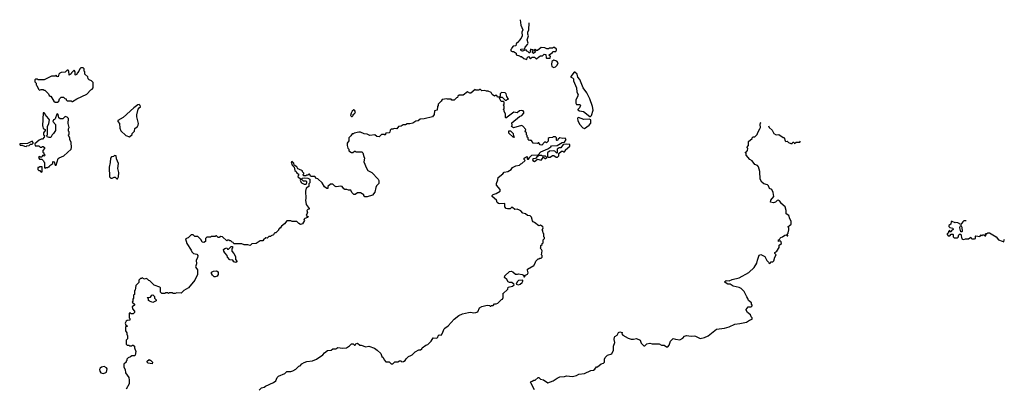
# Model space of a CAD drawing. Extents: x 1980017 to 2252640, y 74400 to 266395.
# Tile 294 of 388: x 2126930 to 2140063, y 239965 to 244882. Entities that reach past the tile are written whole.
import ezdxf

# ---------------------------------------------------------------- set-up
doc = ezdxf.new("R2010")
doc.units = 0

msp = doc.modelspace()

# ---------------------------------------------------------------- linework, layer by layer
at = {"layer": '0CON20XD'}
for points in [[(2133607, 244882), (2133615, 244810), (2133640, 244745), (2133628, 244715), (2133630, 244665), (2133620, 244635), (2133590, 244605), (2133588, 244592), (2133552, 244558), (2133548, 244532), (2133513, 244527), (2133492, 244508), (2133490, 244495), (2133480, 244485), (2133480, 244465), (2133498, 244458), (2133517, 244457), (2133540, 244445), (2133550, 244435), (2133553, 244413), (2133595, 244400), (2133605, 244390), (2133625, 244390), (2133653, 244363), (2133695, 244350), (2133700, 244375), (2133715, 244390), (2133745, 244360), (2133765, 244380), (2133795, 244380), (2133812, 244362), (2133825, 244360), (2133853, 244387), (2133875, 244400), (2133905, 244400), (2133925, 244420), (2133948, 244418), (2133950, 244375), (2133955, 244370), (2134005, 244370), (2134010, 244395), (2133995, 244400), (2133990, 244415), (2134038, 244442), (2134042, 244458), (2134082, 244458), (2134092, 244475), (2134088, 244488), (2134065, 244510), (2134045, 244510), (2134035, 244500), (2133995, 244500), (2133985, 244492), (2133962, 244492), (2133936, 244506), (2133885, 244512), (2133835, 244470), (2133822, 244472), (2133805, 244490), (2133790, 244475), (2133810, 244455), (2133785, 244430), (2133770, 244445), (2133770, 244455), (2133780, 244465), (2133778, 244478), (2133755, 244480), (2133745, 244490), (2133735, 244440), (2133725, 244440), (2133708, 244458), (2133692, 244462), (2133685, 244480), (2133635, 244460), (2133620, 244465), (2133612, 244488), (2133668, 244492), (2133670, 244515), (2133705, 244550), (2133712, 244568), (2133698, 244615), (2133718, 244665), (2133708, 244688), (2133708, 244715), (2133720, 244745), (2133726, 244841)], [(2134055, 244242), (2134075, 244252), (2134097, 244275), (2134113, 244305), (2134095, 244330), (2134055, 244342), (2134028, 244325), (2134022, 244285), (2134027, 244257), (2134055, 244242)], [(2127435, 243780), (2127450, 243795), (2127460, 243825), (2127485, 243850), (2127515, 243850), (2127532, 243832), (2127548, 243828), (2127550, 243815), (2127565, 243800), (2127615, 243800), (2127625, 243790), (2127635, 243790), (2127693, 243827), (2127825, 243890), (2127880, 243945), (2127898, 243955), (2127908, 243975), (2127910, 244045), (2127888, 244068), (2127855, 244080), (2127842, 244092), (2127838, 244118), (2127800, 244155), (2127800, 244185), (2127790, 244195), (2127790, 244225), (2127778, 244238), (2127745, 244240), (2127730, 244225), (2127720, 244195), (2127700, 244175), (2127685, 244140), (2127670, 244145), (2127670, 244185), (2127655, 244210), (2127620, 244175), (2127615, 244160), (2127592, 244142), (2127587, 244197), (2127575, 244210), (2127565, 244210), (2127535, 244180), (2127485, 244178), (2127465, 244170), (2127450, 244155), (2127445, 244120), (2127432, 244122), (2127415, 244140), (2127405, 244130), (2127355, 244128), (2127255, 244080), (2127175, 244080), (2127167, 244087), (2127145, 244090), (2127132, 244078), (2127133, 244053), (2127150, 244035), (2127150, 244015), (2127160, 244005), (2127180, 243955), (2127195, 243940), (2127215, 243950), (2127245, 243950), (2127255, 243940), (2127265, 243940), (2127313, 243893), (2127325, 243870), (2127335, 243860), (2127345, 243860), (2127384, 243794), (2127405, 243780), (2127435, 243780)], [(2134545, 243592), (2134557, 243605), (2134580, 243675), (2134570, 243725), (2134534, 243825), (2134493, 243905), (2134444, 243974), (2134399, 244085), (2134374, 244115), (2134367, 244156), (2134335, 244183), (2134325, 244183), (2134280, 244125), (2134282, 244115), (2134305, 244107), (2134315, 244095), (2134316, 244065), (2134356, 243975), (2134360, 243915), (2134378, 243885), (2134370, 243855), (2134347, 243815), (2134347, 243767), (2134355, 243752), (2134395, 243751), (2134406, 243746), (2134409, 243735), (2134396, 243704), (2134375, 243686), (2134375, 243680), (2134395, 243666), (2134448, 243658), (2134535, 243592), (2134545, 243592)], [(2130122, 239938), (2130155, 239970), (2130192, 239978), (2130208, 239992), (2130315, 240040), (2130348, 240065), (2130363, 240107), (2130384, 240126), (2130465, 240160), (2130495, 240190), (2130545, 240190), (2130575, 240198), (2130615, 240222), (2130655, 240260), (2130670, 240265), (2130695, 240292), (2130723, 240307), (2130758, 240322), (2130835, 240332), (2130890, 240355), (2130975, 240412), (2130994, 240436), (2131035, 240468), (2131085, 240472), (2131105, 240490), (2131145, 240492), (2131175, 240508), (2131235, 240498), (2131287, 240503), (2131329, 240531), (2131355, 240560), (2131377, 240557), (2131395, 240540), (2131405, 240540), (2131415, 240560), (2131435, 240568), (2131465, 240540), (2131485, 240540), (2131545, 240520), (2131585, 240528), (2131661, 240501), (2131700, 240475), (2131745, 240430), (2131760, 240390), (2131776, 240376), (2131792, 240345), (2131815, 240320), (2131857, 240317), (2131885, 240292), (2131907, 240293), (2131935, 240320), (2131975, 240320), (2131995, 240330), (2132015, 240330), (2132025, 240320), (2132047, 240323), (2132070, 240335), (2132085, 240360), (2132115, 240390), (2132147, 240403), (2132165, 240412), (2132205, 240450), (2132255, 240480), (2132275, 240480), (2132295, 240490), (2132300, 240505), (2132345, 240540), (2132375, 240550), (2132420, 240595), (2132445, 240638), (2132487, 240633), (2132508, 240642), (2132510, 240665), (2132525, 240680), (2132550, 240675), (2132565, 240690), (2132591, 240759), (2132601, 240769), (2132645, 240800), (2132725, 240888), (2132786, 240934), (2132835, 240957), (2132915, 240974), (2132945, 240979), (2132989, 240971), (2133016, 240974), (2133040, 240985), (2133065, 241038), (2133095, 241058), (2133165, 241072), (2133195, 241070), (2133205, 241060), (2133215, 241060), (2133225, 241070), (2133245, 241070), (2133265, 241090), (2133285, 241090), (2133309, 241101), (2133355, 241150), (2133368, 241155), (2133380, 241175), (2133380, 241215), (2133373, 241227), (2133440, 241285), (2133444, 241316), (2133505, 241329), (2133524, 241345), (2133521, 241355), (2133495, 241377), (2133465, 241377), (2133446, 241386), (2133428, 241415), (2133398, 241445), (2133400, 241465), (2133465, 241523), (2133485, 241529), (2133509, 241519), (2133545, 241488), (2133569, 241489), (2133585, 241492), (2133634, 241484), (2133650, 241475), (2133655, 241450), (2133665, 241450), (2133677, 241473), (2133702, 241488), (2133712, 241505), (2133701, 241541), (2133702, 241555), (2133788, 241605), (2133807, 241633), (2133815, 241660), (2133845, 241690), (2133855, 241690), (2133868, 241702), (2133885, 241702), (2133900, 241715), (2133900, 241735), (2133892, 241745), (2133897, 241797), (2133888, 241818), (2133870, 241835), (2133880, 241845), (2133882, 241868), (2133898, 241882), (2133900, 241895), (2133910, 241905), (2133910, 241945), (2133928, 241962), (2133930, 241975), (2133922, 241985), (2133920, 242025), (2133910, 242035), (2133907, 242067), (2133900, 242075), (2133910, 242105), (2133908, 242118), (2133875, 242140), (2133852, 242132), (2133798, 242178), (2133780, 242185), (2133768, 242198), (2133757, 242247), (2133740, 242265), (2133705, 242270), (2133675, 242292), (2133642, 242302), (2133615, 242332), (2133595, 242343), (2133565, 242353), (2133535, 242352), (2133505, 242378), (2133495, 242380), (2133472, 242358), (2133435, 242358), (2133420, 242365), (2133402, 242385), (2133400, 242425), (2133395, 242430), (2133335, 242424), (2133315, 242430), (2133298, 242445), (2133290, 242475), (2133230, 242525), (2133230, 242535), (2133245, 242550), (2133285, 242563), (2133338, 242595), (2133337, 242615), (2133290, 242675), (2133288, 242695), (2133308, 242745), (2133310, 242775), (2133376, 242824), (2133394, 242846), (2133441, 242859), (2133486, 242884), (2133501, 242909), (2133548, 242932), (2133595, 242940), (2133615, 242960), (2133628, 242962), (2133670, 243005), (2133660, 243015), (2133660, 243035), (2133670, 243045), (2133697, 243057), (2133700, 243025), (2133705, 243020), (2133715, 243022), (2133732, 243048), (2133760, 243075), (2133845, 243080), (2133883, 243117), (2133975, 243158), (2134016, 243184), (2134025, 243200), (2134097, 243203), (2134165, 243242), (2134195, 243250), (2134220, 243285), (2134205, 243300), (2134175, 243298), (2134135, 243308), (2134112, 243288), (2134105, 243270), (2134095, 243270), (2134090, 243275), (2134090, 243305), (2134075, 243320), (2134045, 243320), (2134035, 243310), (2133992, 243308), (2133980, 243295), (2133978, 243262), (2133955, 243240), (2133945, 243250), (2133932, 243248), (2133895, 243210), (2133872, 243212), (2133855, 243240), (2133845, 243240), (2133835, 243230), (2133780, 243235), (2133755, 243270), (2133745, 243270), (2133735, 243280), (2133725, 243270), (2133712, 243282), (2133710, 243305), (2133700, 243315), (2133700, 243335), (2133690, 243345), (2133690, 243375), (2133670, 243385), (2133680, 243415), (2133643, 243463), (2133625, 243470), (2133515, 243438), (2133490, 243455), (2133497, 243475), (2133494, 243505), (2133595, 243592), (2133627, 243603), (2133652, 243635), (2133654, 243654), (2133645, 243666), (2133625, 243671), (2133595, 243664), (2133565, 243641), (2133522, 243648), (2133415, 243570), (2133410, 243575), (2133410, 243625), (2133392, 243655), (2133390, 243675), (2133380, 243685), (2133390, 243695), (2133390, 243725), (2133382, 243745), (2133390, 243755), (2133392, 243782), (2133382, 243792), (2133352, 243792), (2133330, 243835), (2133345, 243850), (2133365, 243850), (2133405, 243810), (2133425, 243810), (2133435, 243820), (2133448, 243822), (2133428, 243858), (2133420, 243895), (2133404, 243904), (2133355, 243911), (2133338, 243895), (2133338, 243862), (2133325, 243850), (2133305, 243850), (2133295, 243870), (2133275, 243870), (2133265, 243860), (2133234, 243884), (2133219, 243909), (2133177, 243927), (2133155, 243928), (2133135, 243938), (2133095, 243932), (2133075, 243950), (2133065, 243950), (2133055, 243940), (2133015, 243940), (2133005, 243950), (2132947, 243903), (2132935, 243902), (2132905, 243918), (2132845, 243877), (2132790, 243875), (2132775, 243860), (2132770, 243845), (2132755, 243840), (2132725, 243810), (2132695, 243810), (2132685, 243820), (2132635, 243820), (2132628, 243828), (2132563, 243817), (2132550, 243795), (2132513, 243757), (2132512, 243738), (2132502, 243725), (2132500, 243675), (2132462, 243665), (2132458, 243615), (2132435, 243588), (2132325, 243558), (2132273, 243557), (2132247, 243533), (2132215, 243530), (2132175, 243502), (2132135, 243492), (2132098, 243492), (2132075, 243480), (2132045, 243480), (2132018, 243462)], [(2128395, 243320), (2128428, 243352), (2128430, 243365), (2128460, 243395), (2128465, 243430), (2128503, 243457), (2128512, 243475), (2128513, 243497), (2128494, 243585), (2128494, 243614), (2128512, 243688), (2128524, 243706), (2128542, 243718), (2128538, 243738), (2128522, 243752), (2128504, 243746), (2128454, 243706), (2128312, 243575), (2128240, 243535), (2128240, 243525), (2128259, 243499), (2128267, 243435), (2128279, 243399), (2128345, 243337), (2128395, 243320)], [(2127275, 242900), (2127285, 242910), (2127305, 242910), (2127315, 242920), (2127325, 242920), (2127330, 242935), (2127370, 242965), (2127370, 242985), (2127375, 242988), (2127388, 242985), (2127405, 242940), (2127415, 242940), (2127445, 243028), (2127455, 243038), (2127520, 243065), (2127618, 243155), (2127622, 243175), (2127618, 243245), (2127600, 243285), (2127600, 243305), (2127580, 243335), (2127580, 243345), (2127590, 243355), (2127590, 243385), (2127580, 243395), (2127580, 243425), (2127588, 243445), (2127578, 243495), (2127580, 243565), (2127565, 243580), (2127535, 243590), (2127505, 243560), (2127468, 243558), (2127454, 243574), (2127445, 243618), (2127435, 243628), (2127425, 243622), (2127405, 243560), (2127395, 243550), (2127382, 243548), (2127370, 243525), (2127407, 243485), (2127407, 243405), (2127382, 243365), (2127362, 243345), (2127345, 243310), (2127325, 243310), (2127295, 243320), (2127290, 243335), (2127300, 243345), (2127300, 243455), (2127318, 243495), (2127327, 243547), (2127316, 243566), (2127270, 243615), (2127265, 243630), (2127255, 243640), (2127242, 243638), (2127232, 243465), (2127240, 243455), (2127242, 243432), (2127270, 243415), (2127270, 243405), (2127248, 243372), (2127248, 243348), (2127260, 243335), (2127257, 243313), (2127235, 243290), (2127215, 243290), (2127190, 243275), (2127130, 243225), (2127135, 243200), (2127185, 243200), (2127205, 243180), (2127225, 243180), (2127235, 243190), (2127245, 243190), (2127260, 243175), (2127260, 243165), (2127240, 243135), (2127240, 243115), (2127250, 243105), (2127252, 243092), (2127270, 243075), (2127255, 243060), (2127245, 243070), (2127232, 243068), (2127225, 243050), (2127205, 243050), (2127198, 243058), (2127180, 243045), (2127195, 243020), (2127225, 243020), (2127248, 242998), (2127250, 242985), (2127260, 242975), (2127260, 242905), (2127275, 242900)], [(2131365, 243590), (2131378, 243602), (2131380, 243615), (2131400, 243635), (2131407, 243653), (2131397, 243677), (2131385, 243680), (2131365, 243660), (2131353, 243637), (2131343, 243603), (2131355, 243590), (2131365, 243590)], [(2133797, 239945), (2133743, 240047), (2133753, 240057), (2133765, 240058), (2133788, 240072), (2133807, 240073), (2133845, 240110), (2133855, 240110), (2133878, 240088), (2133916, 240076), (2133975, 240038), (2134045, 240063), (2134099, 240101), (2134135, 240118), (2134195, 240120), (2134225, 240130), (2134305, 240122), (2134358, 240135), (2134388, 240152), (2134465, 240162), (2134548, 240202), (2134582, 240208), (2134600, 240220), (2134625, 240250), (2134637, 240253), (2134685, 240290), (2134715, 240300), (2134730, 240315), (2134732, 240355), (2134740, 240375), (2134770, 240405), (2134830, 240425), (2134850, 240475), (2134850, 240525), (2134867, 240575), (2134859, 240615), (2134862, 240645), (2134868, 240655), (2134898, 240675), (2134915, 240710), (2134933, 240717), (2134965, 240710), (2134963, 240693), (2134975, 240672), (2135045, 240632), (2135085, 240618), (2135115, 240618), (2135155, 240630), (2135207, 240607), (2135220, 240565), (2135255, 240530), (2135268, 240532), (2135295, 240560), (2135335, 240568), (2135365, 240560), (2135459, 240559), (2135492, 240542), (2135525, 240540), (2135555, 240518), (2135575, 240518), (2135592, 240538), (2135610, 240595), (2135635, 240622), (2135645, 240627), (2135675, 240618), (2135735, 240613), (2135775, 240633), (2135795, 240659), (2135825, 240670), (2135888, 240662), (2135925, 240666), (2135945, 240662), (2136005, 240627), (2136065, 240643), (2136112, 240665), (2136225, 240752), (2136330, 240765), (2136395, 240786), (2136468, 240822), (2136535, 240829), (2136625, 240848), (2136665, 240872), (2136700, 240885), (2136700, 240905), (2136685, 240920), (2136677, 240947), (2136637, 240977), (2136620, 241005), (2136620, 241015), (2136645, 241050), (2136685, 241050), (2136700, 241065), (2136700, 241075), (2136690, 241085), (2136690, 241105), (2136650, 241135), (2136644, 241164), (2136627, 241185), (2136593, 241255), (2136554, 241294), (2136525, 241311), (2136445, 241328), (2136405, 241354), (2136375, 241354), (2136338, 241375), (2136332, 241385), (2136355, 241402), (2136395, 241400), (2136435, 241417), (2136525, 241438), (2136655, 241508), (2136726, 241574), (2136764, 241636), (2136770, 241675), (2136795, 241740), (2136815, 241748), (2136870, 241725), (2136895, 241670), (2136918, 241648), (2136925, 241630), (2136938, 241632), (2136955, 241650), (2136975, 241650), (2136990, 241665), (2137000, 241715), (2137020, 241745), (2137002, 241762), (2137000, 241775), (2137028, 241792), (2137060, 241845), (2137060, 241875), (2137092, 241898), (2137088, 241918), (2137075, 241930), (2137050, 241925), (2137050, 241945), (2137065, 241950), (2137072, 241968), (2137082, 241978), (2137106, 241984), (2137135, 242008), (2137155, 242010), (2137165, 242000), (2137175, 242000), (2137170, 242025), (2137180, 242035), (2137183, 242067), (2137190, 242075), (2137190, 242105), (2137180, 242115), (2137180, 242125), (2137195, 242130), (2137220, 242155), (2137222, 242175), (2137222, 242195), (2137200, 242225), (2137188, 242268), (2137153, 242293), (2137152, 242335), (2137140, 242385), (2137080, 242435), (2137080, 242445), (2137062, 242465), (2137045, 242474), (2137035, 242471), (2137012, 242448), (2136985, 242438), (2136946, 242446), (2136950, 242475), (2136987, 242525), (2136978, 242575), (2136960, 242615), (2136932, 242632), (2136918, 242665), (2136905, 242678), (2136855, 242694), (2136827, 242715), (2136808, 242755), (2136802, 242855), (2136785, 242920), (2136770, 242935), (2136735, 242952), (2136699, 242999), (2136670, 243015), (2136620, 243075), (2136620, 243095), (2136610, 243105), (2136610, 243115), (2136625, 243120), (2136638, 243135), (2136640, 243165), (2136630, 243175), (2136650, 243205), (2136650, 243255), (2136700, 243295), (2136700, 243305), (2136712, 243318), (2136735, 243320), (2136765, 243350), (2136773, 243377), (2136802, 243425), (2136812, 243445), (2136808, 243485), (2136812, 243505), (2136820, 243512)], [(2134465, 243432), (2134525, 243473), (2134548, 243502), (2134547, 243547), (2134527, 243557), (2134455, 243552), (2134385, 243576), (2134375, 243573), (2134370, 243565), (2134374, 243535), (2134395, 243490), (2134441, 243441), (2134465, 243432)], [(2132018, 243462), (2131982, 243458), (2131962, 243428), (2131925, 243430), (2131905, 243420), (2131885, 243420), (2131872, 243408), (2131867, 243383), (2131858, 243372), (2131812, 243368), (2131805, 243340), (2131795, 243350), (2131755, 243350), (2131725, 243320), (2131695, 243322), (2131668, 243348), (2131598, 243338), (2131566, 243356), (2131525, 243358), (2131475, 243382), (2131455, 243382), (2131393, 243367), (2131385, 243360), (2131365, 243360), (2131348, 243332), (2131320, 243305), (2131320, 243265), (2131300, 243235), (2131298, 243205), (2131308, 243168), (2131320, 243155), (2131322, 243132), (2131355, 243110), (2131375, 243110), (2131395, 243130), (2131405, 243130), (2131415, 243120), (2131495, 243120), (2131507, 243107), (2131522, 243055), (2131527, 243035), (2131522, 242985), (2131555, 242900), (2131575, 242872), (2131628, 242845), (2131712, 242755), (2131722, 242735), (2131718, 242695), (2131688, 242665), (2131678, 242645), (2131665, 242580), (2131635, 242542), (2131565, 242520), (2131535, 242520), (2131520, 242535), (2131520, 242545), (2131475, 242570), (2131435, 242570), (2131405, 242550), (2131385, 242550), (2131360, 242575), (2131345, 242610), (2131315, 242608), (2131295, 242618), (2131265, 242618), (2131254, 242624), (2131230, 242655), (2131215, 242660), (2131153, 242653), (2131135, 242660), (2131105, 242690), (2131075, 242690), (2131042, 242658), (2131038, 242632), (2131025, 242630), (2130995, 242652), (2130963, 242705), (2130905, 242760), (2130890, 242765), (2130865, 242790), (2130812, 242792), (2130795, 242820), (2130785, 242820), (2130775, 242810), (2130755, 242810), (2130745, 242800), (2130715, 242800), (2130710, 242815), (2130720, 242825), (2130720, 242835), (2130702, 242852), (2130700, 242865), (2130655, 242890), (2130642, 242892), (2130625, 242920), (2130592, 242942), (2130587, 242967), (2130578, 242978), (2130565, 242990), (2130550, 242985), (2130563, 242943), (2130590, 242915), (2130602, 242872), (2130618, 242858), (2130620, 242845), (2130632, 242832), (2130650, 242825), (2130650, 242805), (2130640, 242795), (2130643, 242783), (2130678, 242758), (2130673, 242735), (2130688, 242705), (2130725, 242686), (2130751, 242689), (2130762, 242705), (2130758, 242718), (2130747, 242727), (2130715, 242730), (2130698, 242745), (2130690, 242755), (2130703, 242767), (2130725, 242772), (2130775, 242770), (2130800, 242755), (2130800, 242705), (2130788, 242692), (2130788, 242655), (2130750, 242635), (2130742, 242595), (2130748, 242495), (2130740, 242475), (2130750, 242415), (2130790, 242365), (2130790, 242355), (2130772, 242348), (2130760, 242335), (2130768, 242305), (2130750, 242275), (2130762, 242262), (2130780, 242255), (2130768, 242242), (2130735, 242230), (2130720, 242215), (2130730, 242205), (2130703, 242157), (2130675, 242148), (2130651, 242161), (2130625, 242190), (2130565, 242190), (2130545, 242200), (2130495, 242200), (2130463, 242157), (2130424, 242126), (2130405, 242100), (2130395, 242100), (2130380, 242085), (2130380, 242075), (2130345, 242040), (2130335, 242040), (2130325, 242030), (2130315, 242010), (2130285, 242000), (2130275, 241990), (2130255, 241990), (2130232, 241968), (2130215, 241970), (2130180, 241945), (2130175, 241932), (2130138, 241932), (2130085, 241898), (2130028, 241892), (2130005, 241870), (2129975, 241880), (2129925, 241878), (2129895, 241890), (2129785, 241890), (2129778, 241908), (2129762, 241912), (2129745, 241930), (2129735, 241930), (2129725, 241940), (2129705, 241940), (2129695, 241930), (2129637, 241987), (2129615, 241990), (2129592, 241978), (2129578, 241978), (2129555, 242000), (2129545, 242000), (2129535, 241990), (2129485, 241990), (2129475, 241980), (2129425, 241980), (2129410, 241965), (2129407, 241923), (2129385, 241908), (2129364, 241914), (2129350, 241945), (2129308, 241988), (2129265, 241990), (2129245, 242010), (2129215, 242010), (2129175, 241970), (2129142, 241958), (2129158, 241898), (2129216, 241806), (2129224, 241784), (2129250, 241765), (2129294, 241754), (2129306, 241736), (2129300, 241705), (2129282, 241675), (2129290, 241625), (2129277, 241585), (2129278, 241575), (2129302, 241545), (2129302, 241485), (2129268, 241405), (2129183, 241307), (2129121, 241269), (2129085, 241232), (2129025, 241238), (2129005, 241230), (2128975, 241230), (2128965, 241240), (2128925, 241240), (2128915, 241230), (2128905, 241240), (2128875, 241240), (2128865, 241230), (2128825, 241230), (2128810, 241245), (2128810, 241305), (2128800, 241315), (2128725, 241340), (2128665, 241400), (2128653, 241403), (2128635, 241420), (2128615, 241428), (2128595, 241420), (2128565, 241440), (2128555, 241430), (2128542, 241428), (2128520, 241405), (2128520, 241375), (2128480, 241335), (2128470, 241275), (2128460, 241265), (2128460, 241215), (2128450, 241205), (2128450, 241165), (2128440, 241155), (2128440, 241125), (2128432, 241115), (2128460, 241085), (2128460, 241075), (2128445, 241060), (2128430, 241055), (2128433, 241023), (2128460, 240995), (2128460, 240975), (2128445, 240960), (2128415, 240960), (2128405, 240970), (2128392, 240968), (2128390, 240905), (2128400, 240895), (2128400, 240875), (2128365, 240868), (2128350, 240860), (2128336, 240835), (2128347, 240807), (2128370, 240795), (2128340, 240785), (2128343, 240733), (2128360, 240705), (2128360, 240685), (2128370, 240665), (2128370, 240625), (2128350, 240605), (2128350, 240555), (2128365, 240540), (2128385, 240540), (2128395, 240530), (2128425, 240530), (2128435, 240540), (2128445, 240540), (2128460, 240525), (2128460, 240505), (2128478, 240455), (2128470, 240405), (2128465, 240400), (2128425, 240400), (2128407, 240383), (2128375, 240370), (2128360, 240355), (2128360, 240335), (2128350, 240325), (2128350, 240315), (2128320, 240285), (2128320, 240245), (2128338, 240215), (2128343, 240173), (2128387, 240107), (2128392, 240075), (2128390, 240025), (2128350, 239955)], [(2133525, 243310), (2133510, 243315), (2133455, 243370), (2133452, 243398), (2133475, 243400), (2133510, 243365), (2133518, 243328), (2133530, 243315), (2133525, 243310)], [(2136917, 243465), (2136928, 243445), (2136965, 243410), (2136990, 243365), (2137018, 243348), (2137055, 243350), (2137115, 243310), (2137125, 243310), (2137138, 243268), (2137148, 243258), (2137165, 243260), (2137183, 243243), (2137215, 243230), (2137235, 243230), (2137242, 243248), (2137255, 243250), (2137265, 243230), (2137285, 243250), (2137335, 243250), (2137345, 243260)], [(2127015, 243192), (2127025, 243200), (2127057, 243203), (2127075, 243220), (2127098, 243222), (2127110, 243235), (2127110, 243245), (2127095, 243262), (2127035, 243230), (2126932, 243228), (2126930, 243215), (2126935, 243210), (2126965, 243210), (2126993, 243193), (2127015, 243192)], [(2134105, 243050), (2134120, 243065), (2134122, 243098), (2134155, 243130), (2134175, 243130), (2134185, 243120), (2134195, 243120), (2134210, 243135), (2134212, 243148), (2134268, 243195), (2134266, 243216), (2134225, 243222), (2134180, 243215), (2134148, 243172), (2134125, 243172), (2134098, 243155), (2134100, 243105), (2134095, 243100), (2134066, 243126), (2134045, 243132), (2133995, 243128), (2133970, 243105), (2133970, 243055), (2133975, 243050), (2134005, 243050), (2134035, 243070), (2134055, 243070), (2134085, 243050), (2134105, 243050)], [(2128235, 242760), (2128246, 242784), (2128251, 242845), (2128240, 242895), (2128247, 242965), (2128222, 243025), (2128217, 243067), (2128195, 243070), (2128182, 243058), (2128155, 243052), (2128140, 243035), (2128137, 242975), (2128123, 242915), (2128130, 242785), (2128145, 242770), (2128165, 242770), (2128188, 242782), (2128202, 242782), (2128225, 242760), (2128235, 242760)], [(2133795, 242992), (2133835, 243020), (2133885, 243010), (2133915, 243050), (2133935, 243030), (2133945, 243030), (2133960, 243045), (2133945, 243060), (2133905, 243060), (2133892, 243072), (2133858, 243072), (2133845, 243060), (2133835, 243060), (2133808, 243032), (2133783, 243027), (2133770, 243015), (2133772, 243002), (2133795, 242992)], [(2127225, 242850), (2127230, 242855), (2127228, 242918), (2127195, 242920), (2127185, 242910), (2127172, 242908), (2127172, 242882), (2127185, 242870), (2127198, 242868), (2127212, 242852), (2127225, 242850)], [(2139553, 242199), (2139525, 242198), (2139508, 242185), (2139485, 242150), (2139445, 242174), (2139415, 242178), (2139405, 242173), (2139365, 242190), (2139355, 242188), (2139348, 242155), (2139324, 242136), (2139322, 242125), (2139338, 242108), (2139375, 242100), (2139380, 242085), (2139360, 242065), (2139355, 242050), (2139342, 242052), (2139340, 242065), (2139332, 242068), (2139320, 242055), (2139320, 242035), (2139302, 242028), (2139300, 242015), (2139315, 242000), (2139335, 242000), (2139355, 242020), (2139375, 242020), (2139380, 242015), (2139380, 241985), (2139392, 241972), (2139435, 241970), (2139447, 241983), (2139455, 242010), (2139465, 242020), (2139485, 242020), (2139495, 241960), (2139503, 241953), (2139525, 241950), (2139545, 241960), (2139585, 241960), (2139615, 241980), (2139622, 241965), (2139635, 241958), (2139665, 241957), (2139677, 241965), (2139680, 241995), (2139685, 241998), (2139735, 241990), (2139755, 242010), (2139765, 242000), (2139775, 242010), (2139795, 242010), (2139805, 242000), (2139815, 242000), (2139820, 242015), (2139812, 242028), (2139835, 242030), (2139845, 242040), (2139865, 242040), (2139956, 241986), (2139984, 241944), (2140035, 241928), (2140055, 241920), (2140062, 241945), (2140063, 241954)], [(2139495, 242050), (2139483, 242053), (2139468, 242105), (2139468, 242115), (2139485, 242140), (2139497, 242113), (2139500, 242055), (2139495, 242050)], [(2129815, 241642), (2129785, 241652), (2129772, 241672), (2129735, 241680), (2129700, 241715), (2129698, 241738), (2129665, 241770), (2129652, 241795), (2129650, 241815), (2129665, 241830), (2129695, 241840), (2129702, 241822), (2129715, 241820), (2129752, 241858), (2129768, 241858), (2129770, 241835), (2129760, 241825), (2129760, 241795), (2129788, 241765), (2129808, 241725), (2129810, 241685), (2129830, 241655), (2129815, 241642)], [(2129523, 241453), (2129500, 241475), (2129490, 241495), (2129490, 241515), (2129513, 241527), (2129555, 241532), (2129577, 241517), (2129579, 241481), (2129565, 241460), (2129535, 241453), (2129523, 241453)], [(2133585, 241346), (2133605, 241354), (2133632, 241375), (2133642, 241395), (2133640, 241405), (2133585, 241402), (2133566, 241385), (2133554, 241354), (2133585, 241346)], [(2128705, 241110), (2128660, 241125), (2128648, 241138), (2128648, 241158), (2128632, 241178), (2128675, 241180), (2128692, 241208), (2128705, 241210), (2128728, 241188), (2128730, 241165), (2128750, 241145), (2128750, 241130), (2128715, 241112), (2128705, 241110)], [(2128695, 240290), (2128645, 240300), (2128630, 240315), (2128632, 240328), (2128655, 240350), (2128665, 240340), (2128675, 240340), (2128700, 240315), (2128695, 240290)], [(2128045, 240164), (2128071, 240169), (2128088, 240182), (2128097, 240225), (2128090, 240240), (2128055, 240255), (2128022, 240248), (2128005, 240233), (2127996, 240215), (2127999, 240195), (2128013, 240173), (2128045, 240164)]]:
    msp.add_lwpolyline(points, dxfattribs=at)

doc.saveas('drawing.dxf')
